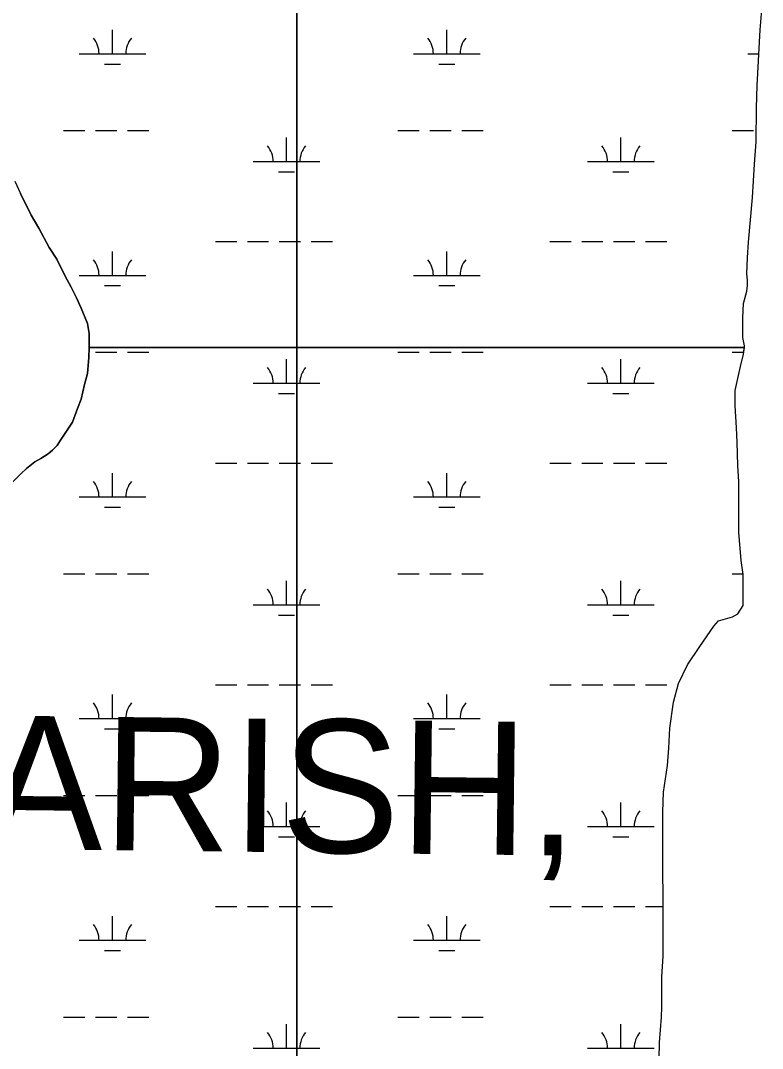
# Model space of a CAD drawing. Extents: x 3177185 to 3215018, y 812988 to 838321.
# Drawn here: x 3210900 to 3212014, y 822330 to 823873 of the extents above; entities that cross this region are included whole.
import ezdxf

# ---------------------------------------------------------------- set-up
doc = ezdxf.new("R2010")
doc.units = 0
for name, color, linetype in [('V-SITE-VEGE', 7, 'Continuous'), ('V-TOPO-GNAM-IDEN', 7, 'Continuous'), ('V-WETL-SWMP', 7, 'Continuous')]:
    doc.layers.add(name, color=color, linetype=linetype)

msp = doc.modelspace()

# ---------------------------------------------------------------- linework, layer by layer
at = {"layer": 'V-SITE-VEGE'}
for p, q in [((3211314.8, 824867.4), (3211314.8, 821020.6)), ((3212010.5, 823859.1), (3212014, 823901.3)), ((3212006.2, 823775.5), (3212010.5, 823859.1)), ((3212005.3, 823742), (3212006.2, 823775.5)), ((3212004.5, 823691), (3212005.3, 823742)), ((3212001.9, 823657.5), (3212004.5, 823691)), ((3211999.3, 823607.4), (3212001.9, 823657.5)), ((3211993.2, 823540.5), (3211999.3, 823607.4)), ((3211991.4, 823517.6), (3211993.2, 823540.5)), ((3211990.6, 823493), (3211991.4, 823517.6)), ((3211991.5, 823483.3), (3211990.6, 823493)), ((3211990.6, 823466.6), (3211991.5, 823475.4)), ((3211991.5, 823475.4), (3211991.5, 823483.3)), ((3211985.3, 823448.1), (3211990.6, 823466.6)), ((3211984.5, 823427), (3211985.3, 823448.1)), ((3211984.5, 823397.1), (3211984.5, 823427)), ((3211987.2, 823384.7), (3211984.5, 823397.1)), ((3211985.4, 823372.4), (3211987.2, 823384.7)), ((3211981, 823353.9), (3211985.4, 823372.4)), ((3211973.1, 823317.9), (3211981, 823353.9)), ((3211973.2, 823295), (3211973.1, 823317.9)), ((3211974.9, 823261.5), (3211973.2, 823295)), ((3211975.8, 823240.4), (3211974.9, 823261.5)), ((3211976.8, 823205.2), (3211975.8, 823240.4)), ((3211978.5, 823180.6), (3211976.8, 823205.2)), ((3211978.6, 823104.9), (3211978.5, 823180.6)), ((3211982.2, 823062.7), (3211978.6, 823104.9)), ((3211984.8, 823041.6), (3211982.2, 823062.7)), ((3211984.9, 822994.9), (3211984.8, 823041.6)), ((3211969, 822978.2), (3211976.9, 822982.6)), ((3211976.9, 822982.6), (3211984.9, 822994.9)), ((3211940.9, 822964.1), (3211947.9, 822972)), ((3211947.9, 822972), (3211951.4, 822972.9)), ((3211951.4, 822972.9), (3211969, 822978.2)), ((3211919.8, 822933.3), (3211940.9, 822964.1)), ((3211901.3, 822906), (3211919.8, 822933.3)), ((3211888.2, 822877.8), (3211901.3, 822906)), ((3211880.3, 822849.7), (3211888.2, 822877.8)), ((3211875, 822810.9), (3211880.3, 822849.7)), ((3211873.3, 822781), (3211875, 822810.9)), ((3211871.6, 822754.6), (3211873.3, 822781)), ((3211865.4, 822715), (3211871.6, 822754.6)), ((3211864.6, 822685.1), (3211865.4, 822715)), ((3211864.8, 822468.6), (3211864.6, 822685.1)), ((3211863, 822437.8), (3211864.8, 822468.6)), ((3211863.1, 822392.1), (3211863, 822437.8)), ((3211862.2, 822377.1), (3211863.1, 822392.1)), ((3211859.6, 822339.3), (3211862.2, 822377.1)), ((3211858.7, 822314.6), (3211859.6, 822339.3))]:
    msp.add_line(p, q, dxfattribs=at)
for points in [[(3211314.8, 821020.6), (3211314.8, 827522.4)], [(3210883, 823175.2), (3210900.6, 823192.9), (3210909.4, 823200.8), (3210921.7, 823210.5), (3210930.5, 823215.8), (3210941.9, 823222.8), (3210948.1, 823228.1), (3210955.1, 823235.1), (3210960.4, 823243.1), (3210978, 823270.4), (3210985.9, 823290.6), (3210991.1, 823304.7), (3210996.4, 823326.7), (3211000.8, 823343.4), (3211002.5, 823367.2), (3211003.4, 823382.1), (3211003.4, 823403.3), (3211000.7, 823418.2), (3210991, 823441.1), (3210984, 823456.9), (3210976, 823472.7), (3210967.2, 823489.5), (3210954.9, 823515), (3210943.4, 823532.5), (3210927.6, 823561.6), (3210916.1, 823580.9), (3210900.2, 823613.5)]]:
    msp.add_lwpolyline(points, dxfattribs=at)
at = {"layer": 'V-WETL-SWMP'}
for p, q in [((3212010.5, 823859.1), (3212014, 823901.3)), ((3211038.1, 823823.2), (3211038.1, 823859.2)), ((3211540, 823823.2), (3211540, 823859.2)), ((3212006.2, 823775.5), (3212010.5, 823859.1)), ((3210988.1, 823823.2), (3211088.1, 823823.2)), ((3211490, 823823.2), (3211590, 823823.2)), ((3211991.9, 823823.2), (3212008.7, 823823.2)), ((3211026.1, 823807.8), (3211050.1, 823807.8)), ((3211528, 823807.8), (3211552, 823807.8)), ((3212005.3, 823742), (3212006.2, 823775.5)), ((3212004.5, 823691), (3212005.3, 823742)), ((3210964.7, 823707.8), (3210996.7, 823707.8)), ((3211012.7, 823707.8), (3211044.7, 823707.8)), ((3211060.7, 823707.8), (3211092.7, 823707.8)), ((3211466.6, 823707.8), (3211498.6, 823707.8)), ((3211514.6, 823707.8), (3211546.6, 823707.8)), ((3211562.6, 823707.8), (3211594.6, 823707.8)), ((3211968.5, 823707.8), (3212000.5, 823707.8)), ((3211299.6, 823661.4), (3211299.6, 823697.4)), ((3211801.5, 823661.4), (3211801.5, 823697.4)), ((3212001.9, 823657.5), (3212004.5, 823691)), ((3211249.6, 823661.4), (3211349.6, 823661.4)), ((3211751.5, 823661.4), (3211851.5, 823661.4)), ((3211287.6, 823645.9), (3211311.6, 823645.9)), ((3211789.5, 823645.9), (3211813.5, 823645.9)), ((3211999.3, 823607.4), (3212001.9, 823657.5)), ((3210891.4, 823631.9), (3210900.2, 823613.5)), ((3210900.2, 823613.5), (3210916.1, 823580.9)), ((3211993.2, 823540.5), (3211999.3, 823607.4)), ((3210916.1, 823580.9), (3210927.6, 823561.6)), ((3210927.6, 823561.6), (3210943.4, 823532.5)), ((3211192.7, 823541.3), (3211224.7, 823541.3)), ((3211240.7, 823541.3), (3211272.7, 823541.3)), ((3211288.7, 823541.3), (3211320.7, 823541.3)), ((3211336.7, 823541.3), (3211368.7, 823541.3)), ((3211694.6, 823541.3), (3211726.6, 823541.3)), ((3211742.6, 823541.3), (3211774.6, 823541.3)), ((3211790.6, 823541.3), (3211822.6, 823541.3)), ((3211838.6, 823541.3), (3211870.6, 823541.3)), ((3211991.4, 823517.6), (3211993.2, 823540.5)), ((3210943.4, 823532.5), (3210954.9, 823515)), ((3211038.1, 823490.5), (3211038.1, 823526.5)), ((3211540, 823490.5), (3211540, 823526.5)), ((3210954.9, 823515), (3210967.2, 823489.5)), ((3211990.6, 823493), (3211991.4, 823517.6)), ((3210967.2, 823489.5), (3210976, 823472.7)), ((3210988.1, 823490.5), (3211088.1, 823490.5)), ((3211490, 823490.5), (3211590, 823490.5)), ((3211991.5, 823483.3), (3211990.6, 823493)), ((3211026.1, 823475.1), (3211050.1, 823475.1)), ((3211528, 823475.1), (3211552, 823475.1)), ((3211990.6, 823466.6), (3211991.5, 823475.4)), ((3211991.5, 823475.4), (3211991.5, 823483.3)), ((3210976, 823472.7), (3210984, 823456.9)), ((3211985.3, 823448.1), (3211990.6, 823466.6)), ((3210984, 823456.9), (3210991, 823441.1)), ((3211984.5, 823427), (3211985.3, 823448.1)), ((3210991, 823441.1), (3211000.7, 823418.2)), ((3211000.7, 823418.2), (3211003.4, 823403.2)), ((3211984.5, 823397.1), (3211984.5, 823427)), ((3211003.4, 823403.2), (3211003.4, 823382.4)), ((3211987.2, 823384.7), (3211984.5, 823397.1)), ((3211003.4, 823382.1), (3211002.5, 823367.2)), ((3211003.4, 823382.4), (3211986.8, 823382.4)), ((3211986.8, 823382.4), (3211003.4, 823382.4)), ((3211003.4, 823382.4), (3211003.4, 823382.1)), ((3211985.4, 823372.4), (3211986.8, 823382.4)), ((3211986.8, 823382.4), (3211987.2, 823384.7)), ((3211002.5, 823367.2), (3211000.8, 823343.4)), ((3211012.7, 823375.1), (3211044.7, 823375.1)), ((3211060.7, 823375.1), (3211092.7, 823375.1)), ((3211466.6, 823375.1), (3211498.6, 823375.1)), ((3211514.6, 823375.1), (3211546.6, 823375.1)), ((3211562.6, 823375.1), (3211594.6, 823375.1)), ((3211968.5, 823375.1), (3211985.8, 823375.1)), ((3211981, 823353.9), (3211985.4, 823372.4)), ((3211299.6, 823328.7), (3211299.6, 823364.7)), ((3211801.5, 823328.7), (3211801.5, 823364.7)), ((3211973.1, 823317.9), (3211981, 823353.9)), ((3211000.8, 823343.4), (3210996.4, 823326.7)), ((3210996.4, 823326.7), (3210991.1, 823304.7)), ((3211249.6, 823328.7), (3211349.6, 823328.7)), ((3211751.5, 823328.7), (3211851.5, 823328.7)), ((3210991.1, 823304.7), (3210985.9, 823290.6)), ((3211287.6, 823313.2), (3211311.6, 823313.2)), ((3211789.5, 823313.2), (3211813.5, 823313.2)), ((3211973.2, 823295), (3211973.1, 823317.9)), ((3210985.9, 823290.6), (3210978, 823270.4)), ((3211974.9, 823261.5), (3211973.2, 823295)), ((3210978, 823270.4), (3210960.4, 823243.1)), ((3211975.8, 823240.4), (3211974.9, 823261.5)), ((3210960.4, 823243.1), (3210955.1, 823235.1)), ((3210948.1, 823228.1), (3210941.9, 823222.8)), ((3210955.1, 823235.1), (3210948.1, 823228.1)), ((3211976.8, 823205.2), (3211975.8, 823240.4)), ((3210930.5, 823215.8), (3210921.7, 823210.5)), ((3210941.9, 823222.8), (3210930.5, 823215.8)), ((3210909.4, 823200.8), (3210900.6, 823192.9)), ((3210921.7, 823210.5), (3210909.4, 823200.8)), ((3211192.7, 823208.6), (3211224.7, 823208.6)), ((3211240.7, 823208.6), (3211272.7, 823208.6)), ((3211288.7, 823208.6), (3211320.7, 823208.6)), ((3211336.7, 823208.6), (3211368.7, 823208.6)), ((3211694.6, 823208.6), (3211726.6, 823208.6)), ((3211742.6, 823208.6), (3211774.6, 823208.6)), ((3211790.6, 823208.6), (3211822.6, 823208.6)), ((3211838.6, 823208.6), (3211870.6, 823208.6)), ((3211978.5, 823180.6), (3211976.8, 823205.2)), ((3210900.6, 823192.9), (3210883, 823175.2)), ((3211038.1, 823157.9), (3211038.1, 823193.9)), ((3211540, 823157.9), (3211540, 823193.9)), ((3211978.6, 823104.9), (3211978.5, 823180.6)), ((3210988.1, 823157.9), (3211088.1, 823157.9)), ((3211490, 823157.9), (3211590, 823157.9)), ((3211026.1, 823142.4), (3211050.1, 823142.4)), ((3211528, 823142.4), (3211552, 823142.4)), ((3211982.2, 823062.7), (3211978.6, 823104.9)), ((3211984.8, 823041.6), (3211982.2, 823062.7)), ((3210964.7, 823042.4), (3210996.7, 823042.4)), ((3211012.7, 823042.4), (3211044.7, 823042.4)), ((3211060.7, 823042.4), (3211092.7, 823042.4)), ((3211466.6, 823042.4), (3211498.6, 823042.4)), ((3211514.6, 823042.4), (3211546.6, 823042.4)), ((3211562.6, 823042.4), (3211594.6, 823042.4)), ((3211968.5, 823042.4), (3211984.7, 823042.4)), ((3211299.6, 822996), (3211299.6, 823032)), ((3211801.5, 822996), (3211801.5, 823032)), ((3211984.9, 822994.9), (3211984.8, 823041.6)), ((3211249.6, 822996), (3211349.6, 822996)), ((3211751.5, 822996), (3211851.5, 822996)), ((3211287.6, 822980.6), (3211311.6, 822980.6)), ((3211789.5, 822980.6), (3211813.5, 822980.6)), ((3211969, 822978.2), (3211977, 822982.6)), ((3211977, 822982.6), (3211984.9, 822994.9)), ((3211940.9, 822964.1), (3211947.9, 822972)), ((3211947.9, 822972), (3211951.4, 822972.9)), ((3211951.4, 822972.9), (3211969, 822978.2)), ((3211919.8, 822933.3), (3211940.9, 822964.1)), ((3211901.3, 822906), (3211919.8, 822933.3)), ((3211888.2, 822877.8), (3211901.3, 822906)), ((3211192.7, 822875.9), (3211224.7, 822875.9)), ((3211240.7, 822875.9), (3211272.7, 822875.9)), ((3211288.7, 822875.9), (3211320.7, 822875.9)), ((3211336.7, 822875.9), (3211368.7, 822875.9)), ((3211694.6, 822875.9), (3211726.6, 822875.9)), ((3211742.6, 822875.9), (3211774.6, 822875.9)), ((3211790.6, 822875.9), (3211822.6, 822875.9)), ((3211838.6, 822875.9), (3211870.6, 822875.9)), ((3211880.3, 822849.7), (3211888.2, 822877.8)), ((3211038.1, 822825.2), (3211038.1, 822861.2)), ((3211540, 822825.2), (3211540, 822861.2)), ((3211875, 822810.9), (3211880.3, 822849.7)), ((3210988.1, 822825.2), (3211088.1, 822825.2)), ((3211490, 822825.2), (3211590, 822825.2)), ((3211873.3, 822781), (3211875, 822810.9)), ((3211026.1, 822809.8), (3211050.1, 822809.8)), ((3211528, 822809.8), (3211552, 822809.8)), ((3211871.6, 822754.6), (3211873.3, 822781)), ((3211865.4, 822715), (3211871.6, 822754.6)), ((3210964.7, 822709.8), (3210996.7, 822709.8)), ((3211012.7, 822709.8), (3211044.7, 822709.8)), ((3211060.7, 822709.8), (3211092.7, 822709.8)), ((3211466.6, 822709.8), (3211498.6, 822709.8)), ((3211514.6, 822709.8), (3211546.6, 822709.8)), ((3211562.6, 822709.8), (3211594.6, 822709.8)), ((3211864.6, 822685.1), (3211865.4, 822715)), ((3211299.6, 822663.3), (3211299.6, 822699.3)), ((3211801.5, 822663.3), (3211801.5, 822699.3)), ((3211864.8, 822468.6), (3211864.6, 822685.1)), ((3211249.6, 822663.3), (3211349.6, 822663.3)), ((3211751.5, 822663.3), (3211851.5, 822663.3)), ((3211287.6, 822647.9), (3211311.6, 822647.9)), ((3211789.5, 822647.9), (3211813.5, 822647.9)), ((3211192.7, 822543.3), (3211224.7, 822543.3)), ((3211240.7, 822543.3), (3211272.7, 822543.3)), ((3211288.7, 822543.3), (3211320.7, 822543.3)), ((3211336.7, 822543.3), (3211368.7, 822543.3)), ((3211694.6, 822543.3), (3211726.6, 822543.3)), ((3211742.6, 822543.3), (3211774.6, 822543.3)), ((3211790.6, 822543.3), (3211822.6, 822543.3)), ((3211838.6, 822543.3), (3211864.7, 822543.3)), ((3211038.1, 822492.5), (3211038.1, 822528.5)), ((3211540, 822492.5), (3211540, 822528.5)), ((3210988.1, 822492.5), (3211088.1, 822492.5)), ((3211490, 822492.5), (3211590, 822492.5)), ((3211026.1, 822477.1), (3211050.1, 822477.1)), ((3211528, 822477.1), (3211552, 822477.1)), ((3211863, 822437.8), (3211864.8, 822468.6)), ((3211863.1, 822392.1), (3211863, 822437.8)), ((3211862.2, 822377.1), (3211863.1, 822392.1)), ((3210964.7, 822377.1), (3210996.7, 822377.1)), ((3211012.7, 822377.1), (3211044.7, 822377.1)), ((3211060.7, 822377.1), (3211092.7, 822377.1)), ((3211299.6, 822330.6), (3211299.6, 822366.6)), ((3211466.6, 822377.1), (3211498.6, 822377.1)), ((3211514.6, 822377.1), (3211546.6, 822377.1)), ((3211562.6, 822377.1), (3211594.6, 822377.1)), ((3211801.5, 822330.6), (3211801.5, 822366.6)), ((3211859.6, 822339.3), (3211862.2, 822377.1)), ((3211858.7, 822314.6), (3211859.6, 822339.3)), ((3211249.6, 822330.6), (3211349.6, 822330.6)), ((3211751.5, 822330.6), (3211851.5, 822330.6))]:
    msp.add_line(p, q, dxfattribs=at)
for centre, start, end in [((3210982.9, 823823.7), 359.2282, 40.7718), ((3211093.4, 823823.7), 139.2282, 180.7718), ((3211484.8, 823823.7), 359.2282, 40.7718), ((3211595.3, 823823.7), 139.2282, 180.7718), ((3211244.3, 823661.8), 359.2282, 40.7718), ((3211354.8, 823661.8), 139.2282, 180.7718), ((3211746.2, 823661.8), 359.2282, 40.7718), ((3211856.7, 823661.8), 139.2282, 180.7718), ((3210982.9, 823491), 359.2282, 40.7718), ((3211093.4, 823491), 139.2282, 180.7718), ((3211484.8, 823491), 359.2282, 40.7718), ((3211595.3, 823491), 139.2282, 180.7718), ((3211244.3, 823329.1), 359.2282, 40.7718), ((3211354.8, 823329.1), 139.2282, 180.7718), ((3211746.2, 823329.1), 359.2282, 40.7718), ((3211856.7, 823329.1), 139.2282, 180.7718), ((3210982.9, 823158.3), 359.2282, 40.7718), ((3211093.4, 823158.3), 139.2282, 180.7718), ((3211484.8, 823158.3), 359.2282, 40.7718), ((3211595.3, 823158.3), 139.2282, 180.7718), ((3211244.3, 822996.5), 359.2282, 40.7718), ((3211354.8, 822996.5), 139.2282, 180.7718), ((3211746.2, 822996.5), 359.2282, 40.7718), ((3211856.7, 822996.5), 139.2282, 180.7718), ((3210982.9, 822825.7), 359.2282, 40.7718), ((3211093.4, 822825.7), 139.2282, 180.7718), ((3211484.8, 822825.7), 359.2282, 40.7718), ((3211595.3, 822825.7), 139.2282, 180.7718), ((3211244.3, 822663.8), 359.2282, 40.7718), ((3211354.8, 822663.8), 139.2282, 180.7718), ((3211746.2, 822663.8), 359.2282, 40.7718), ((3211856.7, 822663.8), 139.2282, 180.7718), ((3210982.9, 822493), 359.2282, 40.7718), ((3211093.4, 822493), 139.2282, 180.7718), ((3211484.8, 822493), 359.2282, 40.7718), ((3211595.3, 822493), 139.2282, 180.7718), ((3211244.3, 822331.1), 359.2282, 40.7718), ((3211354.8, 822331.1), 139.2282, 180.7718), ((3211746.2, 822331.1), 359.2282, 40.7718), ((3211856.7, 822331.1), 139.2282, 180.7718)]:
    msp.add_arc(centre, 35.2, start, end, dxfattribs=at)

# ---------------------------------------------------------------- texts
at = {"layer": 'V-TOPO-GNAM-IDEN'}
msp.add_text('PARISH,', height=200, rotation=359.3169, dxfattribs=at).set_placement((3210666, 822632.2))

doc.saveas('drawing.dxf')
